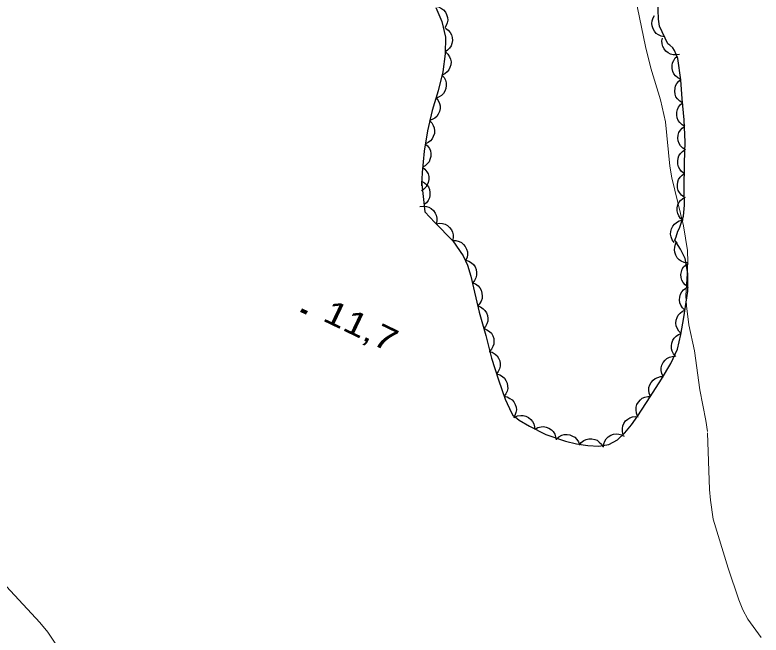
# Model space of a CAD drawing. Extents: x 355726 to 357533, y 5103782 to 5105258.
# Drawn here: x 356048.45 to 356095.95, y 5104933 to 5104972.46 of the extents above; entities that cross this region are included whole.
import ezdxf

# ---------------------------------------------------------------- set-up
doc = ezdxf.new("R2010")
doc.units = 0
doc.header["$LTSCALE"] = 0.6
doc.linetypes.add('DOT_DASHED', pattern=[7.7, 5, -1.2, 0.3, -1.2])
doc.linetypes.add('LONG_DASHED', pattern=[7.5, 6, -1.5])
for name, color, linetype, lineweight in [('2', 7, 'LONG_DASHED', 13), ('3', 7, 'Continuous', 140), ('44', 7, 'Continuous', 25)]:
    doc.layers.add(name, color=color, linetype=linetype, lineweight=lineweight)

msp = doc.modelspace()

# ---------------------------------------------------------------- linework, layer by layer
at = {"layer": '2'}
msp.add_lwpolyline([(356095.95, 5104932.84), (356095.11, 5104934), (356094.79, 5104934.61), (356094.53, 5104935.24), (356093.85, 5104937.26), (356092.91, 5104940.38), (356092.72, 5104941.59), (356092.67, 5104942.26), (356092.53, 5104945.95), (356092.44, 5104946.65), (356092.05, 5104948.61), (356091.72, 5104951.08), (356091.35, 5104952.74), (356091.2, 5104953.94), (356091.16, 5104954.58), (356091.29, 5104956.72), (356091.26, 5104957.47), (356091.02, 5104959.04), (356090.26, 5104962.09), (356090.14, 5104962.84), (356089.86, 5104965.65), (356089.54, 5104967.05), (356088.94, 5104969.07), (356088.6, 5104970.45), (356087.94, 5104973.59)], dxfattribs=at)
at = {"layer": '2', "linetype": 'Continuous'}
msp.add_lwpolyline([(356051.34, 5104931.97), (356050.54, 5104933.19), (356050.04, 5104933.8), (356045.47, 5104938.69)], dxfattribs=at)
at = {"layer": '3'}
msp.add_line((356066.67, 5104953.67), (356067.03, 5104953.5), dxfattribs=at)
at = {"layer": '44', "linetype": 'DOT_DASHED'}
for points in [[(356074.34, 5104961.88), (356074.55, 5104959.93), (356075.18, 5104959.26), (356076.32, 5104958.09), (356076.98, 5104957.13), (356077.25, 5104956.54), (356077.47, 5104955.84), (356077.65, 5104955.09), (356078, 5104953.55), (356078.42, 5104952.05), (356078.78, 5104950.62), (356079.24, 5104949.23), (356079.66, 5104948), (356080.05, 5104947.13), (356080.15, 5104947), (356080.29, 5104946.88), (356080.54, 5104946.68), (356081.2, 5104946.28), (356082.24, 5104945.76), (356083.5, 5104945.34), (356084.19, 5104945.17), (356084.91, 5104945.05), (356085.61, 5104945.01), (356086.25, 5104945.13), (356086.81, 5104945.43), (356087.28, 5104945.86), (356087.71, 5104946.38), (356088.1, 5104946.95), (356088.89, 5104948.15), (356089.62, 5104949.28), (356090.2, 5104950.28), (356090.63, 5104951.18), (356090.85, 5104952.13), (356091.03, 5104953.2), (356091.28, 5104954.88), (356091.29, 5104956), (356091.12, 5104956.96), (356090.83, 5104957.55), (356090.46, 5104958.12), (356090.54, 5104958.34), (356090.66, 5104958.69), (356090.75, 5104958.9), (356091.01, 5104959.65), (356091.08, 5104960.36), (356091.06, 5104961.33), (356091.08, 5104963.04), (356091.12, 5104964.37), (356091.06, 5104965.78), (356090.93, 5104967.13), (356090.85, 5104968.34), (356090.65, 5104969.68), (356090.44, 5104970.2), (356090.33, 5104970.36), (356090.14, 5104970.54), (356090.01, 5104970.62), (356089.48, 5104971.75), (356089.42, 5104972.18), (356089.38, 5104973.38)], [(356075.25, 5104972.93), (356075.63, 5104972.05), (356075.85, 5104971.05), (356075.84, 5104969.98), (356075.68, 5104968.84), (356075.39, 5104967.63), (356075.02, 5104966.37), (356074.72, 5104965.08), (356074.51, 5104963.79), (356074.37, 5104962.44), (356074.33, 5104961.59)]]:
    msp.add_lwpolyline(points, dxfattribs=at)
at = {"layer": '44'}
for points in [[(356075.22, 5104973.01), (356075.42, 5104972.97), (356075.6, 5104972.87), (356075.74, 5104972.78), (356075.85, 5104972.64), (356075.93, 5104972.48), (356075.98, 5104972.29), (356076, 5104972.13), (356075.97, 5104971.96), (356075.91, 5104971.78), (356075.81, 5104971.63)], [(356089.8, 5104971.07), (356089.59, 5104971.1), (356089.41, 5104971.19), (356089.27, 5104971.28), (356089.16, 5104971.42), (356089.07, 5104971.57), (356089.02, 5104971.76), (356088.99, 5104971.92), (356089.01, 5104972.09), (356089.07, 5104972.27), (356089.16, 5104972.43)], [(356075.86, 5104971.62), (356076.03, 5104971.5), (356076.15, 5104971.34), (356076.24, 5104971.2), (356076.28, 5104971.03), (356076.3, 5104970.84), (356076.26, 5104970.65), (356076.22, 5104970.5), (356076.12, 5104970.35), (356075.99, 5104970.22), (356075.84, 5104970.12)], [(356090.76, 5104969.95), (356090.56, 5104969.91), (356090.35, 5104969.92), (356090.19, 5104969.96), (356090.04, 5104970.04), (356089.89, 5104970.16), (356089.78, 5104970.31), (356089.69, 5104970.45), (356089.65, 5104970.62), (356089.64, 5104970.81), (356089.67, 5104970.99)], [(356075.86, 5104970.11), (356076.01, 5104969.97), (356076.12, 5104969.8), (356076.18, 5104969.65), (356076.21, 5104969.47), (356076.2, 5104969.29), (356076.14, 5104969.11), (356076.07, 5104968.96), (356075.96, 5104968.83), (356075.81, 5104968.71), (356075.65, 5104968.63)], [(356090.85, 5104968.36), (356090.66, 5104968.45), (356090.51, 5104968.59), (356090.4, 5104968.71), (356090.33, 5104968.87), (356090.29, 5104969.05), (356090.29, 5104969.25), (356090.31, 5104969.41), (356090.39, 5104969.57), (356090.49, 5104969.72), (356090.63, 5104969.84)], [(356075.63, 5104968.63), (356075.77, 5104968.48), (356075.86, 5104968.3), (356075.91, 5104968.14), (356075.91, 5104967.96), (356075.89, 5104967.78), (356075.81, 5104967.6), (356075.73, 5104967.46), (356075.6, 5104967.34), (356075.45, 5104967.24), (356075.28, 5104967.17)], [(356090.95, 5104966.86), (356090.77, 5104966.97), (356090.63, 5104967.12), (356090.53, 5104967.25), (356090.48, 5104967.42), (356090.45, 5104967.6), (356090.47, 5104967.79), (356090.5, 5104967.95), (356090.59, 5104968.1), (356090.71, 5104968.25), (356090.85, 5104968.36)], [(356075.26, 5104967.18), (356075.39, 5104967.02), (356075.47, 5104966.83), (356075.51, 5104966.67), (356075.51, 5104966.5), (356075.47, 5104966.32), (356075.39, 5104966.14), (356075.3, 5104966), (356075.17, 5104965.89), (356075.01, 5104965.8), (356074.84, 5104965.74)], [(356091.1, 5104965.37), (356090.92, 5104965.47), (356090.77, 5104965.61), (356090.67, 5104965.75), (356090.61, 5104965.91), (356090.58, 5104966.09), (356090.59, 5104966.28), (356090.62, 5104966.44), (356090.7, 5104966.6), (356090.82, 5104966.75), (356090.96, 5104966.86)], [(356074.83, 5104965.74), (356074.98, 5104965.6), (356075.08, 5104965.42), (356075.14, 5104965.27), (356075.16, 5104965.09), (356075.15, 5104964.91), (356075.08, 5104964.73), (356075.02, 5104964.58), (356074.9, 5104964.45), (356074.75, 5104964.34), (356074.59, 5104964.26)], [(356091.14, 5104963.87), (356090.96, 5104963.98), (356090.83, 5104964.13), (356090.74, 5104964.27), (356090.68, 5104964.44), (356090.66, 5104964.62), (356090.68, 5104964.81), (356090.72, 5104964.97), (356090.81, 5104965.12), (356090.93, 5104965.26), (356091.08, 5104965.37)], [(356074.56, 5104964.26), (356074.72, 5104964.13), (356074.83, 5104963.96), (356074.9, 5104963.81), (356074.93, 5104963.64), (356074.93, 5104963.45), (356074.87, 5104963.27), (356074.81, 5104963.11), (356074.7, 5104962.98), (356074.56, 5104962.86), (356074.4, 5104962.77)], [(356091.06, 5104962.37), (356090.89, 5104962.49), (356090.77, 5104962.65), (356090.69, 5104962.8), (356090.65, 5104962.97), (356090.64, 5104963.15), (356090.67, 5104963.34), (356090.72, 5104963.5), (356090.82, 5104963.64), (356090.95, 5104963.77), (356091.1, 5104963.87)], [(356074.39, 5104962.77), (356074.55, 5104962.65), (356074.67, 5104962.48), (356074.75, 5104962.34), (356074.79, 5104962.17), (356074.8, 5104961.98), (356074.76, 5104961.8), (356074.7, 5104961.64), (356074.6, 5104961.5), (356074.47, 5104961.37), (356074.32, 5104961.27)], [(356091.05, 5104960.87), (356090.88, 5104960.99), (356090.76, 5104961.15), (356090.67, 5104961.29), (356090.63, 5104961.46), (356090.62, 5104961.65), (356090.65, 5104961.83), (356090.7, 5104961.99), (356090.79, 5104962.14), (356090.92, 5104962.27), (356091.07, 5104962.37)], [(356074.34, 5104961.88), (356074.52, 5104961.78), (356074.67, 5104961.64), (356074.77, 5104961.51), (356074.83, 5104961.34), (356074.87, 5104961.16), (356074.86, 5104960.97), (356074.83, 5104960.81), (356074.75, 5104960.65), (356074.64, 5104960.5), (356074.5, 5104960.39)], [(356090.98, 5104959.37), (356090.82, 5104959.51), (356090.71, 5104959.68), (356090.64, 5104959.83), (356090.61, 5104960), (356090.61, 5104960.19), (356090.66, 5104960.37), (356090.72, 5104960.52), (356090.83, 5104960.66), (356090.97, 5104960.78), (356091.13, 5104960.87)], [(356074.23, 5104960.27), (356074.44, 5104960.3), (356074.64, 5104960.27), (356074.8, 5104960.23), (356074.95, 5104960.14), (356075.09, 5104960.01), (356075.19, 5104959.85), (356075.27, 5104959.71), (356075.3, 5104959.53), (356075.3, 5104959.35), (356075.26, 5104959.17)], [(356075.26, 5104959.17), (356075.47, 5104959.21), (356075.67, 5104959.19), (356075.83, 5104959.15), (356075.98, 5104959.06), (356076.12, 5104958.94), (356076.23, 5104958.78), (356076.31, 5104958.64), (356076.34, 5104958.46), (356076.35, 5104958.28), (356076.31, 5104958.1)], [(356090.42, 5104957.98), (356090.29, 5104958.14), (356090.22, 5104958.33), (356090.18, 5104958.5), (356090.2, 5104958.67), (356090.24, 5104958.85), (356090.33, 5104959.02), (356090.43, 5104959.15), (356090.56, 5104959.26), (356090.73, 5104959.35), (356090.9, 5104959.4)], [(356076.31, 5104958.1), (356076.52, 5104958.1), (356076.72, 5104958.05), (356076.87, 5104957.98), (356077, 5104957.86), (356077.12, 5104957.72), (356077.2, 5104957.55), (356077.25, 5104957.39), (356077.25, 5104957.22), (356077.23, 5104957.03), (356077.16, 5104956.87)], [(356091.26, 5104956.68), (356091.05, 5104956.71), (356090.87, 5104956.79), (356090.73, 5104956.88), (356090.61, 5104957.01), (356090.52, 5104957.17), (356090.46, 5104957.36), (356090.43, 5104957.52), (356090.45, 5104957.69), (356090.51, 5104957.87), (356090.6, 5104958.03)], [(356077.15, 5104956.85), (356077.35, 5104956.79), (356077.52, 5104956.68), (356077.65, 5104956.57), (356077.74, 5104956.42), (356077.81, 5104956.25), (356077.84, 5104956.06), (356077.84, 5104955.9), (356077.79, 5104955.73), (356077.71, 5104955.56), (356077.6, 5104955.42)], [(356091.28, 5104955.16), (356091.11, 5104955.28), (356090.98, 5104955.44), (356090.9, 5104955.58), (356090.86, 5104955.75), (356090.84, 5104955.94), (356090.88, 5104956.12), (356090.92, 5104956.28), (356091.02, 5104956.43), (356091.15, 5104956.56), (356091.3, 5104956.66)], [(356077.58, 5104955.42), (356077.77, 5104955.34), (356077.93, 5104955.21), (356078.05, 5104955.1), (356078.13, 5104954.94), (356078.18, 5104954.76), (356078.19, 5104954.57), (356078.19, 5104954.41), (356078.12, 5104954.24), (356078.03, 5104954.08), (356077.91, 5104953.95)], [(356091.1, 5104953.68), (356090.95, 5104953.82), (356090.84, 5104953.99), (356090.78, 5104954.14), (356090.76, 5104954.32), (356090.77, 5104954.5), (356090.83, 5104954.68), (356090.9, 5104954.83), (356091.01, 5104954.96), (356091.16, 5104955.08), (356091.32, 5104955.16)], [(356077.89, 5104953.95), (356078.09, 5104953.88), (356078.25, 5104953.76), (356078.37, 5104953.65), (356078.46, 5104953.5), (356078.53, 5104953.33), (356078.55, 5104953.14), (356078.55, 5104952.97), (356078.49, 5104952.81), (356078.41, 5104952.64), (356078.29, 5104952.5)], [(356090.86, 5104952.19), (356090.71, 5104952.34), (356090.61, 5104952.52), (356090.55, 5104952.67), (356090.53, 5104952.84), (356090.55, 5104953.03), (356090.61, 5104953.21), (356090.68, 5104953.36), (356090.8, 5104953.49), (356090.95, 5104953.6), (356091.11, 5104953.67)], [(356078.31, 5104952.51), (356078.5, 5104952.43), (356078.66, 5104952.31), (356078.78, 5104952.2), (356078.87, 5104952.04), (356078.93, 5104951.87), (356078.94, 5104951.68), (356078.94, 5104951.51), (356078.88, 5104951.35), (356078.79, 5104951.19), (356078.67, 5104951.05)], [(356090.53, 5104950.73), (356090.38, 5104950.89), (356090.3, 5104951.07), (356090.24, 5104951.22), (356090.24, 5104951.4), (356090.26, 5104951.58), (356090.34, 5104951.76), (356090.42, 5104951.9), (356090.54, 5104952.02), (356090.7, 5104952.13), (356090.86, 5104952.19)], [(356078.64, 5104951.04), (356078.84, 5104950.99), (356079.01, 5104950.88), (356079.14, 5104950.77), (356079.23, 5104950.62), (356079.31, 5104950.45), (356079.34, 5104950.26), (356079.34, 5104950.1), (356079.3, 5104949.93), (356079.22, 5104949.76), (356079.11, 5104949.62)], [(356089.72, 5104949.45), (356089.63, 5104949.64), (356089.59, 5104949.84), (356089.59, 5104950), (356089.64, 5104950.17), (356089.72, 5104950.34), (356089.84, 5104950.49), (356089.96, 5104950.6), (356090.11, 5104950.68), (356090.29, 5104950.73), (356090.47, 5104950.75)], [(356079.11, 5104949.62), (356079.31, 5104949.56), (356079.48, 5104949.45), (356079.61, 5104949.35), (356079.71, 5104949.2), (356079.78, 5104949.03), (356079.81, 5104948.84), (356079.82, 5104948.68), (356079.78, 5104948.51), (356079.7, 5104948.34), (356079.59, 5104948.2)], [(356088.91, 5104948.18), (356088.83, 5104948.38), (356088.81, 5104948.58), (356088.81, 5104948.74), (356088.87, 5104948.91), (356088.95, 5104949.07), (356089.08, 5104949.21), (356089.2, 5104949.32), (356089.37, 5104949.39), (356089.55, 5104949.44), (356089.73, 5104949.44)], [(356079.57, 5104948.19), (356079.78, 5104948.15), (356079.96, 5104948.06), (356080.1, 5104947.97), (356080.21, 5104947.83), (356080.3, 5104947.67), (356080.35, 5104947.49), (356080.37, 5104947.32), (356080.34, 5104947.15), (356080.28, 5104946.97), (356080.19, 5104946.82)], [(356088.09, 5104946.93), (356088.01, 5104947.12), (356087.99, 5104947.33), (356087.99, 5104947.49), (356088.05, 5104947.66), (356088.14, 5104947.82), (356088.27, 5104947.96), (356088.39, 5104948.07), (356088.55, 5104948.14), (356088.73, 5104948.18), (356088.91, 5104948.18)], [(356080.26, 5104946.85), (356080.45, 5104946.94), (356080.65, 5104946.97), (356080.81, 5104946.97), (356080.98, 5104946.92), (356081.15, 5104946.84), (356081.29, 5104946.71), (356081.4, 5104946.59), (356081.48, 5104946.43), (356081.53, 5104946.25), (356081.54, 5104946.07)], [(356087.18, 5104945.74), (356087.12, 5104945.94), (356087.12, 5104946.14), (356087.15, 5104946.3), (356087.22, 5104946.46), (356087.32, 5104946.62), (356087.47, 5104946.74), (356087.6, 5104946.83), (356087.77, 5104946.89), (356087.96, 5104946.91), (356088.13, 5104946.89)], [(356081.56, 5104946.1), (356081.74, 5104946.2), (356081.94, 5104946.25), (356082.1, 5104946.26), (356082.27, 5104946.23), (356082.44, 5104946.16), (356082.6, 5104946.05), (356082.72, 5104945.94), (356082.81, 5104945.78), (356082.87, 5104945.61), (356082.9, 5104945.43)], [(356082.92, 5104945.48), (356083.08, 5104945.62), (356083.26, 5104945.71), (356083.42, 5104945.76), (356083.6, 5104945.76), (356083.78, 5104945.73), (356083.95, 5104945.66), (356084.1, 5104945.58), (356084.22, 5104945.45), (356084.32, 5104945.29), (356084.38, 5104945.12)], [(356085.91, 5104944.95), (356085.93, 5104945.16), (356086.01, 5104945.34), (356086.09, 5104945.49), (356086.22, 5104945.61), (356086.38, 5104945.71), (356086.56, 5104945.77), (356086.72, 5104945.8), (356086.89, 5104945.79), (356087.07, 5104945.74), (356087.23, 5104945.66)], [(356084.38, 5104945.08), (356084.5, 5104945.25), (356084.67, 5104945.37), (356084.81, 5104945.44), (356084.99, 5104945.48), (356085.17, 5104945.48), (356085.36, 5104945.44), (356085.51, 5104945.39), (356085.65, 5104945.28), (356085.78, 5104945.15), (356085.87, 5104944.99)]]:
    msp.add_lwpolyline(points, dxfattribs=at)

# ---------------------------------------------------------------- texts
at = {"layer": '3', "width": 1.25}
msp.add_text('11,7   ', height=1.5, rotation=334.423, dxfattribs=at).set_placement((356067.96, 5104953.04))

doc.saveas('drawing.dxf')
